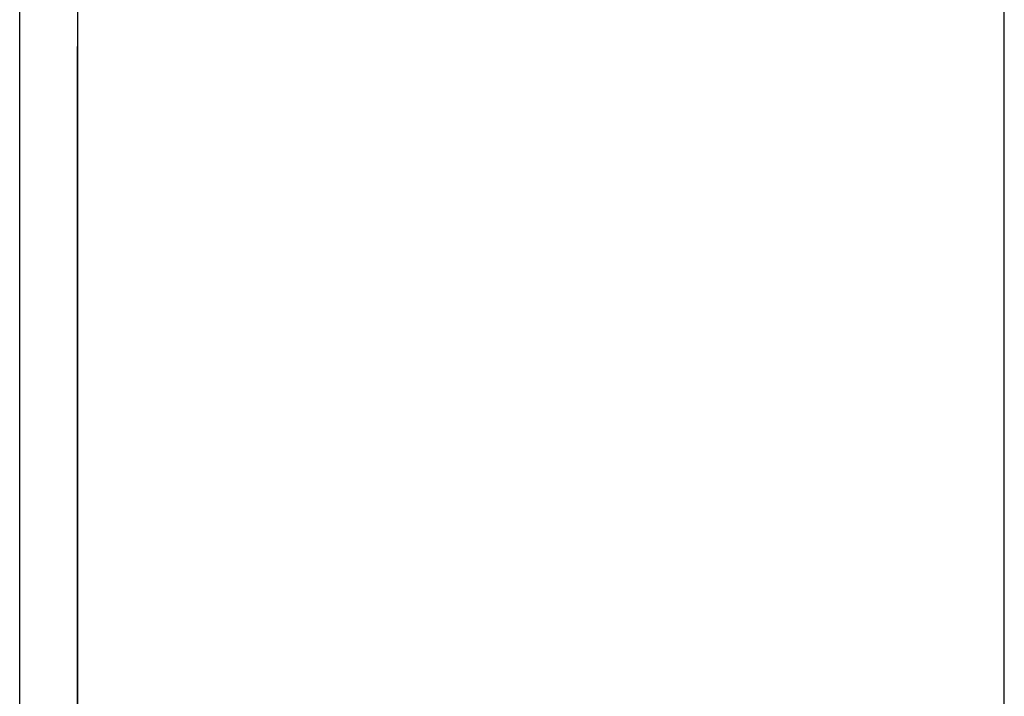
# Model space of a CAD drawing. Extents: x -270 to 272, y -152 to 146.
# Tile 384 of 656: x 228.47 to 230.17, y -28.6 to -27.43. Entities that reach past the tile are written whole.
import ezdxf

# ---------------------------------------------------------------- set-up
doc = ezdxf.new("R2010")
doc.units = 0
doc.layers.get('0').update_dxf_attribs({"linetype": 'CONTINUOUS'})

msp = doc.modelspace()

# ---------------------------------------------------------------- linework, layer by layer
for p, q in [((228.568, -27.0362), (228.568, -28.6747)), ((228.468, -28.6946), (228.468, -27.0546)), ((230.168, -28.6946), (230.168, -27.0546)), ((228.568, -27.6906), (228.568, -27.5406)), ((228.568, -27.5406), (228.568, -27.6906)), ((228.568, -27.6906), (228.568, -27.5406)), ((228.568, -27.5406), (228.568, -27.6906)), ((228.568, -27.6906), (228.568, -27.5406)), ((228.568, -27.5406), (228.568, -27.6906)), ((228.568, -27.6906), (228.568, -27.5406)), ((228.568, -27.5406), (228.568, -27.6906)), ((228.568, -27.6906), (228.568, -27.5406)), ((228.568, -27.5406), (228.568, -27.6906)), ((228.568, -27.6906), (228.568, -27.5406)), ((228.568, -27.5406), (228.568, -27.6906)), ((228.568, -27.6906), (228.568, -27.5406)), ((228.568, -27.5406), (228.568, -27.6906)), ((228.568, -27.6906), (228.568, -27.5406)), ((228.568, -27.5406), (228.568, -27.6906)), ((228.568, -27.6906), (228.568, -27.5406)), ((228.568, -27.5406), (228.568, -27.6906)), ((228.568, -27.6906), (228.568, -27.5406)), ((228.568, -27.5406), (228.568, -27.6906)), ((228.568, -27.6906), (228.568, -27.5406)), ((228.568, -27.5406), (228.568, -27.6906)), ((228.568, -27.6906), (228.568, -27.5406)), ((228.568, -27.5406), (228.568, -27.6906)), ((228.568, -27.6906), (228.568, -27.5406)), ((228.568, -27.5406), (228.568, -27.6906)), ((228.568, -27.6906), (228.568, -27.5406)), ((228.568, -27.5406), (228.568, -27.6906))]:
    msp.add_line(p, q)
at = {"color": 250}
msp.add_line((228.568, -131.9306), (228.568, -27.4746), dxfattribs=at)

doc.saveas('drawing.dxf')
